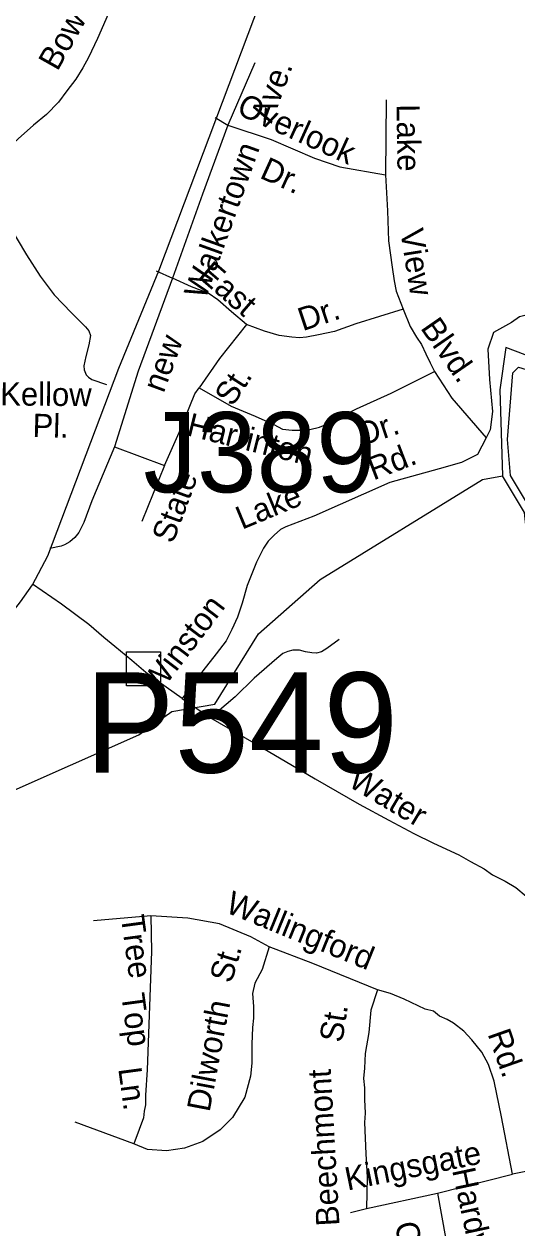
# Model space of a CAD drawing. Extents: x 1547597 to 1699558, y 810033 to 920809.
# Drawn here: x 1642599 to 1644617, y 860039 to 864963 of the extents above; entities that cross this region are included whole.
import ezdxf

# ---------------------------------------------------------------- set-up
doc = ezdxf.new("R2010")
doc.units = 0
for name, color, linetype in [('Exist Hydrographic Buffer Line', 7, 'Continuous'), ('Exist Hydrographic Creek Single Shore', 7, 'Continuous'), ('Exist Hydrographic Lake Shore', 7, 'Continuous'), ('Exist Road Non-System Structure Non-Sys Other CELL', 7, 'Continuous'), ('Exist Road Non-System Structure Non-Sys Other Number Label', 7, 'Continuous'), ('Exist Road Non-System Type 51', 7, 'Continuous'), ('Exist Road Non-System Type 51 Label', 7, 'Continuous'), ('Exist Road Primary US Divided Attributed', 7, 'Continuous'), ('Exist Road Secondary Structure Pipe Number Label', 7, 'Continuous')]:
    doc.layers.add(name, color=color, linetype=linetype)

msp = doc.modelspace()

# ---------------------------------------------------------------- linework, layer by layer
at = {"layer": 'Exist Hydrographic Buffer Line'}
for points in [[(1644578.6, 863264.5), (1644600.2, 863537.3), (1644623.4, 863559.6), (1644890, 863478.1), (1645179.5, 863183.4), (1645248.2, 863021.4), (1645244.4, 862807)], [(1644668.8, 862987.9), (1644590.4, 863116.5), (1644578.6, 863264.5)]]:
    msp.add_lwpolyline(points, dxfattribs=at)
at = {"layer": 'Exist Hydrographic Creek Single Shore'}
msp.add_lwpolyline([(1642509, 861807.9), (1643069.4, 862056), (1643203.4, 862151.7), (1643380.1, 862180.8), (1643559.1, 862469.4), (1643811, 862690.7), (1644475.1, 863100.7), (1644558.1, 863115.4)], dxfattribs=at)
at = {"layer": 'Exist Hydrographic Lake Shore'}
for points in [[(1645266, 862365.7), (1645309.1, 862433.8), (1645536.1, 862586.8), (1645748.6, 862712), (1645635.8, 862972.3), (1645489, 862820.7), (1645439.5, 862805.3), (1645375.7, 862829.8), (1645321.8, 862888.8), (1645311.9, 863085.2), (1645233.4, 863198.2), (1644934.1, 863502.6), (1644571, 863640.2), (1644546.1, 863466.9), (1644558.1, 863115.4)], [(1645266, 862365.7), (1645150.1, 862358.2), (1645107, 862267.2), (1645039.1, 862209.5), (1644973, 862220.6), (1644940, 862277.1), (1644949, 862319.6), (1644743.1, 862504.3), (1644678.1, 862682.9), (1644648, 862965.9), (1644558.1, 863115.4)]]:
    msp.add_lwpolyline(points, dxfattribs=at)
at = {"layer": 'Exist Road Non-System Structure Non-Sys Other CELL'}
msp.add_lwpolyline([(1643018.1, 862395.8), (1643157.1, 862395.8), (1643157.1, 862256.7), (1643018.1, 862256.7)], close=True, dxfattribs=at)
at = {"layer": 'Exist Road Non-System Type 51'}
for p, q in [((1643544.1, 864805), (1643433.2, 864549.8)), ((1644080.9, 864653.9), (1644078.1, 864346.7)), ((1643382.1, 864580.5), (1643433.2, 864549.8)), ((1643139.4, 863954.4), (1643206.2, 863923.7)), ((1642969.3, 863234.5), (1643173.9, 863157.7)), ((1643173.9, 863157.7), (1643080.8, 862928.2)), ((1643247, 862205.2), (1643362.6, 862125)), ((1644292, 860181.3), (1644597.9, 860258.6)), ((1644001, 860118.9), (1644292, 860181.3)), ((1644292, 860181.3), (1644324.7, 860000)), ((1643935, 860101.4), (1644001, 860118.9))]:
    msp.add_line(p, q, dxfattribs=at)
for points in [[(1644163.9, 865799.6), (1644343.9, 865679), (1644487.2, 865578), (1644682.6, 865431.4), (1644777, 865268.5), (1644851.9, 865082.8), (1644965.8, 864848.2), (1645083, 864652.7), (1645167.7, 864535.4), (1645239.3, 864405.1), (1645281.5, 864287), (1645310.8, 864117.5), (1645288, 863977.4), (1645242.4, 863876.4), (1645167.6, 863814.5), (1645034.1, 863791.7), (1644851.8, 863785.2), (1644705.2, 863785.2), (1644627.1, 863765.7), (1644594.5, 863742.8)], [(1642943.6, 865003.8), (1642899.2, 864904.5), (1642862.6, 864826.2), (1642839.1, 864784.4), (1642810.4, 864737.4), (1642773.9, 864690.3), (1642740, 864643.3), (1642690.4, 864593.7), (1642638.1, 864549.3), (1642575.5, 864494.4), (1642502.4, 864426.5), (1642426.7, 864374.3), (1642387.6, 864350.8), (1642317.1, 864319.4), (1642236.2, 864293.3), (1642170.9, 864275), (1642103, 864256.8), (1642050.8, 864243.7), (1641964, 864218.7)], [(1643433.2, 864549.8), (1643329.2, 864268.2), (1643206.2, 863923.7)], [(1643433.2, 864549.8), (1643610.5, 864490.7), (1643787.9, 864414.9), (1643891.9, 864379.4), (1644078.1, 864346.7)], [(1644078.1, 864346.7), (1644087.4, 864199.7), (1644090.7, 864076.6), (1644105.9, 863968.7), (1644114.3, 863913.1), (1644122.8, 863871), (1644151.4, 863797.1)], [(1642479.5, 864252.1), (1642532.6, 864147.8), (1642609.5, 864019.1), (1642664.7, 863932.6), (1642722, 863856.2), (1642793.3, 863781.5), (1642850.8, 863725.1), (1642864.7, 863709), (1642870.5, 863688.9), (1642864.1, 863651), (1642851.7, 863603), (1642843.4, 863565.1), (1642845.2, 863549.1), (1642853, 863529.1), (1642863, 863518.9), (1642876.8, 863508.8), (1642936.7, 863488.4)], [(1643206.2, 863923.7), (1643065.6, 863543.8), (1642969.3, 863234.5)], [(1643509.1, 863734.3), (1643448.7, 863785.8), (1643392.7, 863835.2), (1643352.4, 863862.1), (1643285.2, 863888.9), (1643206.2, 863923.7)], [(1644151.4, 863797.1), (1643957.1, 863736.5), (1643870, 863706.1), (1643804.8, 863691.7), (1643755.5, 863682.7), (1643726.4, 863680.5), (1643695.1, 863682.7), (1643643.5, 863689.5), (1643583.1, 863707.4), (1643509.1, 863734.3)], [(1644151.4, 863797.1), (1644180, 863726.3), (1644205.3, 863682.5), (1644225.5, 863652.1), (1644244.1, 863615.1), (1644260.9, 863578), (1644279.5, 863542.6)], [(1644594.5, 863742.8), (1644520.3, 863701.5), (1644497.5, 863633.1), (1644504, 863509.3), (1644517, 863379), (1644507.3, 863304), (1644491, 863271.5)], [(1643509.1, 863734.3), (1643399.8, 863596), (1643315.3, 863475.2)], [(1643315.3, 863475.2), (1643446.4, 863401), (1643544.6, 863359.6), (1643622.2, 863325.1), (1643656.7, 863306.3), (1643696.7, 863301.9), (1643730.7, 863301.6), (1643768.8, 863305.2), (1643808.2, 863314.8), (1643834.8, 863324.7), (1643959.3, 863389.1), (1644102.5, 863453.2), (1644279.5, 863542.6)], [(1644279.5, 863542.6), (1644350.2, 863433), (1644491, 863271.5)], [(1643173.9, 863157.7), (1643234.3, 863292.3), (1643298.1, 863451.1), (1643315.3, 863475.2)], [(1644491, 863271.5), (1644455.2, 863203), (1644390, 863170.5), (1644298.9, 863144.4), (1644096.7, 863088.6), (1643785.8, 862950.2), (1643670.3, 862906.7), (1643649.3, 862896.2), (1643622.3, 862872.2), (1643598.3, 862848.2), (1643578.8, 862819.6), (1643550.3, 862762.6), (1643512.8, 862666.5), (1643491.8, 862594.5), (1643472.3, 862537.4), (1643449.8, 862486.4), (1643425.8, 862439.9), (1643385.3, 862387.3), (1643331.3, 862318.3), (1643302, 862280.1), (1643247, 862205.2)], [(1642969.3, 863234.5), (1642876.5, 863012.7), (1642843.7, 862924.9), (1642823.5, 862883.1), (1642807.2, 862863.2), (1642787.1, 862845.4), (1642765, 862833.7), (1642750.9, 862827.8), (1642704.9, 862818.3)], [(1643247, 862205.2), (1643148.5, 862273.5), (1643097.9, 862311), (1643040.6, 862359.4), (1642970.1, 862416.7), (1642926.1, 862454.2), (1642864.4, 862507.1), (1642752.1, 862590.9), (1642633.1, 862672.4)], [(1643889.2, 862446.5), (1643838.8, 862408.9), (1643816.7, 862395.2), (1643796.6, 862389.4), (1643776.6, 862391.4), (1643750.7, 862395.7), (1643726.8, 862401.8), (1643698.8, 862402.2), (1643678.9, 862396.8), (1643658.7, 862388.4), (1643634.5, 862368.6), (1643541, 862287.1), (1643462.8, 862212), (1643362.6, 862125)], [(1643362.6, 862125), (1643575.4, 862003.2), (1643790.2, 861875.4), (1643971.1, 861771.9), (1644092.5, 861706.8), (1644194, 861652.1), (1644275.7, 861613.4), (1644379.1, 861564.5), (1644426.8, 861538.1), (1644482.6, 861507.6), (1644516.4, 861483.3), (1644568.2, 861457.9), (1644612.8, 861431.2), (1644654.3, 861395.5), (1644704.8, 861339), (1644758.3, 861276.6), (1644841.4, 861160.8), (1644888.9, 861077.5), (1644906.8, 861035.9), (1644924.6, 860991.4), (1644957.2, 860911.1), (1644984, 860792.3), (1645016.6, 860599.1), (1645070.1, 860353.7)], [(1643117.5, 861315.3), (1642882.8, 861294.5)], [(1643117.5, 861315.3), (1643120.4, 861169.7), (1643102.6, 860685.3), (1643096.7, 860581.3), (1643096.7, 860542.7), (1643090.7, 860515.9), (1643087.8, 860489.2), (1643069.9, 860441.6), (1643048.6, 860383.4)], [(1643603, 861188.7), (1643527.3, 861229.1), (1643399.6, 861282.6), (1643268.9, 861306.4), (1643117.5, 861315.3)], [(1643603, 861188.7), (1643573.3, 861096.6), (1643543.6, 861040.1), (1643534.7, 860998.5), (1643537.7, 860945), (1643537.7, 860897.5), (1643534.7, 860858.8), (1643531.7, 860790.5), (1643531.7, 860713.2), (1643526.7, 860659.7), (1643502.9, 860573.6), (1643452.5, 860490.4), (1643402, 860439.8), (1643330.7, 860392.3), (1643256.4, 860365.6), (1643182.2, 860353.7), (1643105, 860359.6), (1643048.6, 860383.4)], [(1644045.5, 861013.4), (1643781.2, 861120.3), (1643603, 861188.7)], [(1644045.5, 861013.4), (1644018.8, 860930.2), (1644009.9, 860838), (1643995, 860751.9), (1643992.1, 860692.4)], [(1644597.9, 860258.6), (1644553.4, 860493.3), (1644523.7, 860638.9), (1644499.9, 860707.3), (1644473.2, 860757.8), (1644431.6, 860808.3), (1644398.9, 860844), (1644357.4, 860876.7), (1644330.6, 860891.5), (1644299.5, 860905.4), (1644275.7, 860925.4), (1644241.5, 860933.1), (1644211.8, 860948), (1644155.4, 860974.7), (1644099, 860998.5), (1644045.5, 861013.4)], [(1643992.1, 860692.4), (1643989.1, 860650.8), (1643992.1, 860612.2), (1643992.1, 860564.7), (1643995, 860508.2), (1643992.1, 860469.6), (1643998, 860341.8), (1644003.9, 860246.7), (1644001, 860118.9)], [(1643048.6, 860383.4), (1642808.6, 860471.3)], [(1645070.1, 860353.7), (1644764.2, 860291.3), (1644597.9, 860258.6)]]:
    msp.add_lwpolyline(points, dxfattribs=at)
at = {"layer": 'Exist Road Primary US Divided Attributed'}
msp.add_lwpolyline([(1638605.9, 858454.7), (1638664.5, 858484.7), (1638745.2, 858516.4), (1638814.9, 858544.3), (1639032, 858596.6), (1639236.7, 858640.5), (1639346.4, 858675.7), (1639469.3, 858726.9), (1639523.2, 858754.3), (1639602, 858808.1), (1639699.9, 858887.8), (1639794.3, 858994.9), (1640278.9, 859624.3), (1640989.9, 860535.2), (1642120.6, 862009.9), (1642584.8, 862600.2), (1642634.1, 862669.3), (1642695.8, 862787.8), (1642987.2, 863555.4), (1643150.7, 863953.5), (1643644.2, 865263.3)], dxfattribs=at)

# ---------------------------------------------------------------- texts
at = {"layer": 'Exist Road Non-System Structure Non-Sys Other Number Label'}
msp.add_text('J389', height=328.08, dxfattribs=at).set_placement((1643087.6, 863048))
at = {"layer": 'Exist Road Non-System Type 51 Label'}
for s, rotation, p in [('Bowen', 60.6014, (1642735.7, 864767.5)), ('Ave.', 69.6399, (1643612.1, 864554.6)), ('Overlook', 335.5394, (1643464.7, 864597.4)), ('Lake', 270.8608, (1644123.7, 864635)), ('Walkertown', 70.2625, (1643341, 863833.2)), ('Dr.', 335.5394, (1643559.4, 864336)), ('View', 278.9434, (1644138.5, 864119.1)), ('East', 319.1143, (1643307.3, 863928.8)), ('Dr.', 18.445, (1643739.8, 863706.7)), ('Blvd.', 304.7465, (1644219.2, 863720.1)), ('new', 69.7897, (1643170.4, 863450.9)), ('Kellow', 359.4822, (1642501.2, 863403.5)), ('St.', 57.0568, (1643452.6, 863394.8)), ('Pl.', 358.3044, (1642632.8, 863275)), ('Harrinton', 345.9196, (1643260.5, 863282.1)), ('Dr.', 18.4217, (1643982.8, 863236.8)), ('Rd.', 21.0648, (1644029.3, 863096)), ('State', 69.563, (1643208.4, 862834.4)), ('Lake', 22.5351, (1643491, 862894.3)), ('Winston', 52.71, (1643148.4, 862215.6)), ('Water', 329.2334, (1643920.7, 861848.7)), ('Wallingford', 337.813, (1643418.2, 861332.1)), ('Tree', 277.6787, (1642995.1, 861313.1)), ('St.', 73.3008, (1643447.5, 861036.1)), ('Top', 277.6787, (1642996.6, 860993.4)), ('Dilworth', 79.2778, (1643358.4, 860510)), ('St.', 81.0173, (1643901.4, 860794.2)), ('Rd.', 289.3638, (1644495.7, 860833)), ('Ln.', 277.6787, (1642984.6, 860690.3)), ('Beechmont', 93.2351, (1643890.7, 860048.6)), ('Kingsgate', 11.4189, (1643923.1, 860191.3)), ('Hardwick', 282.0244, (1644351, 860275.4)), ('Ct.', 282.0244, (1644115.6, 860054.7))]:
    msp.add_text(s, height=95, rotation=rotation, dxfattribs=at).set_placement(p)
at = {"layer": 'Exist Road Secondary Structure Pipe Number Label'}
msp.add_text('P549', height=410.1, dxfattribs=at).set_placement((1642849, 861901.4))

doc.saveas('drawing.dxf')
